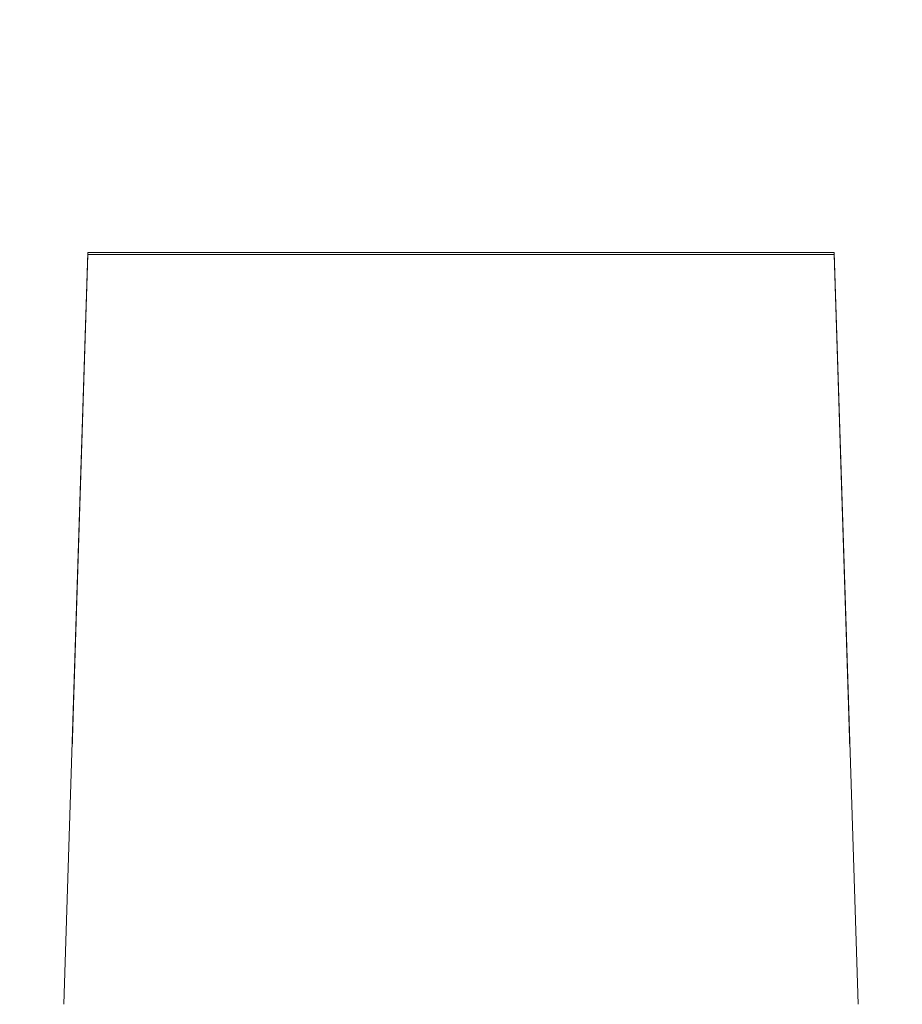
# Model space of a CAD drawing. Header units: millimetres. Extents: x -30280 to 309309, y -17460 to 4378.
# Tile 258 of 656: x 120429 to 120929, y -10964 to -10406. Entities that reach past the tile are written whole.
import ezdxf

# ---------------------------------------------------------------- set-up
doc = ezdxf.new("R2010")
doc.units = ezdxf.units.MM
doc.header["$MEASUREMENT"] = 0
doc.linetypes.add('Wipeout_Contour', pattern=[1000, 0, -1000])
doc.layers.add('P1_PLANTA PRIMERA_3_Nuevo_08_E_Envans secs', color=7, linetype='Continuous')
doc.layers.add('P1_PLANTA PRIMERA_3_Nuevo_09_EI_Mobiliari general', color=7, linetype='Continuous')
doc.layers.add('P1_PLANTA PRIMERA_3_Nuevo_09_EI_Mobiliari general_Pluma_Nº__1', color=7, linetype='Continuous', lineweight=5)

msp = doc.modelspace()

# ---------------------------------------------------------------- wipeouts: each hides what was drawn before it
at = {"color": 254, "linetype": 'Wipeout_Contour', "lineweight": 0, "ltscale": 744380.35708}
msp.add_wipeout([(125602.39, -8989.05), (119928.08, -8989.05), (119928.08, -9336.05), (125456.84, -9336.05), (125456.84, -11434.05), (125602.39, -11434.05)], dxfattribs=at).dxf.layer = 'P1_PLANTA PRIMERA_3_Nuevo_08_E_Envans secs'

# ---------------------------------------------------------------- next in the draw order: wipeouts: each hides what was drawn before it
at = {"color": 254, "linetype": 'Wipeout_Contour', "lineweight": 0, "ltscale": 13224043.01546531}
msp.add_wipeout([(124316.84, -9376.05), (119928.08, -9376.05), (119928.08, -11281.74), (119970.61, -11044.19), (119971.25, -11041.85), (119975.18, -11019.56), (119953.58, -11019.56), (119953.58, -10963.99), (119967.22, -10537.88), (120389.95, -10537.88), (120403.51, -10963.99), (120403.58, -11019.56), (120381.99, -11019.56), (120385.92, -11041.85), (120386.55, -11044.19), (120428.58, -11278.93), (120470.61, -11044.19), (120471.25, -11041.85), (120475.18, -11019.56), (120453.58, -11019.56), (120453.58, -10963.99), (120467.22, -10537.88), (120889.95, -10537.88), (120903.51, -10963.99), (120903.58, -11019.56), (120881.99, -11019.56), (120885.92, -11041.85), (120886.55, -11044.19), (120928.58, -11278.93), (120970.61, -11044.19), (120971.25, -11041.85), (120975.18, -11019.56), (120953.58, -11019.56), (120953.58, -10963.99), (120967.22, -10537.88), (121389.95, -10537.88), (121403.51, -10963.99), (121403.58, -11019.56), (121381.99, -11019.56), (121385.92, -11041.85), (121386.55, -11044.19), (121428.58, -11278.93), (121470.61, -11044.19), (121471.25, -11041.85), (121475.18, -11019.56), (121453.58, -11019.56), (121453.58, -10963.99), (121467.22, -10537.88), (121889.95, -10537.88), (121903.51, -10963.99), (121903.58, -11019.56), (121881.99, -11019.56), (121885.92, -11041.85), (121886.55, -11044.19), (121928.58, -11278.93), (121970.61, -11044.19), (121971.25, -11041.85), (121975.18, -11019.56), (121953.58, -11019.56), (121953.58, -10963.99), (121967.22, -10537.88), (122389.95, -10537.88), (122403.51, -10963.99), (122403.58, -11019.56), (122381.99, -11019.56), (122385.92, -11041.85), (122386.55, -11044.19), (122428.58, -11278.93), (122470.61, -11044.19), (122471.25, -11041.85), (122475.18, -11019.56), (122453.58, -11019.56), (122453.58, -10963.99), (122467.22, -10537.88), (122889.95, -10537.88), (122903.51, -10963.99), (122903.58, -11019.56), (122881.99, -11019.56), (122885.92, -11041.85), (122886.55, -11044.19), (122928.58, -11278.93), (122970.61, -11044.19), (122971.25, -11041.85), (122975.18, -11019.56), (122953.58, -11019.56), (122953.58, -10963.99), (122967.22, -10537.88), (123389.95, -10537.88), (123403.51, -10963.99), (123403.58, -11019.56), (123381.99, -11019.56), (123385.92, -11041.85), (123386.55, -11044.19), (123428.58, -11278.93), (123470.61, -11044.19), (123471.25, -11041.85), (123475.18, -11019.56), (123453.58, -11019.56), (123453.58, -10963.99), (123467.22, -10537.88), (123889.95, -10537.88), (123903.51, -10963.99), (123903.58, -11019.56), (123881.99, -11019.56), (123885.92, -11041.85), (123886.55, -11044.19), (123947.76, -11386.05), (124316.84, -11386.05)], dxfattribs=at).dxf.layer = 'P1_PLANTA PRIMERA_3_Nuevo_08_E_Envans secs'

# ---------------------------------------------------------------- next in the draw order: wipeouts: each hides what was drawn before it
at = {"color": 254, "linetype": 'Wipeout_Contour', "lineweight": 0, "ltscale": 484551.446826}
msp.add_wipeout([(120467.22, -10537.88), (120467.22, -10539.19), (120889.95, -10539.19), (120889.95, -10537.88)], dxfattribs=at).dxf.layer = 'P1_PLANTA PRIMERA_3_Nuevo_09_EI_Mobiliari general'

# ---------------------------------------------------------------- next in the draw order: wipeouts: each hides what was drawn before it
at = {"color": 254, "linetype": 'Wipeout_Contour', "lineweight": 0, "ltscale": 484600.874578}
msp.add_wipeout([(120458.34, -10818.28), (120898.83, -10818.28), (120889.95, -10539.19), (120467.22, -10539.19)], dxfattribs=at).dxf.layer = 'P1_PLANTA PRIMERA_3_Nuevo_09_EI_Mobiliari general'

# ---------------------------------------------------------------- next in the draw order: linework, layer by layer
at = {"layer": 'P1_PLANTA PRIMERA_3_Nuevo_09_EI_Mobiliari general_Pluma_Nº__1', "color": 7, "linetype": 'Continuous', "lineweight": 5}
for p, q in [((120889.95, -10537.88), (120467.22, -10537.88)), ((120467.22, -10539.19), (120467.22, -10537.88)), ((120889.95, -10539.19), (120467.22, -10539.19)), ((120889.95, -10539.19), (120889.95, -10537.88))]:
    msp.add_line(p, q, dxfattribs=at)

# ---------------------------------------------------------------- next in the draw order: wipeouts: each hides what was drawn before it
at = {"color": 254, "linetype": 'Wipeout_Contour', "lineweight": 0, "ltscale": 726985.977412}
msp.add_wipeout([(120453.65, -10963.99), (120903.51, -10963.99), (120896.13, -10732.22), (120898.83, -10818.28), (120458.34, -10818.28), (120461.03, -10732.22)], dxfattribs=at).dxf.layer = 'P1_PLANTA PRIMERA_3_Nuevo_09_EI_Mobiliari general'

# ---------------------------------------------------------------- next in the draw order: linework, layer by layer
at = {"layer": 'P1_PLANTA PRIMERA_3_Nuevo_09_EI_Mobiliari general_Pluma_Nº__1', "color": 7, "linetype": 'Continuous', "lineweight": 5}
for p, q in [((120467.22, -10539.19), (120458.34, -10818.28)), ((120467.22, -10537.88), (120461.03, -10732.22)), ((120896.13, -10732.22), (120889.95, -10537.88)), ((120898.83, -10818.28), (120889.95, -10539.19)), ((120461.03, -10732.22), (120453.66, -10963.99)), ((120903.51, -10963.99), (120896.13, -10732.22))]:
    msp.add_line(p, q, dxfattribs=at)

doc.saveas('drawing.dxf')
